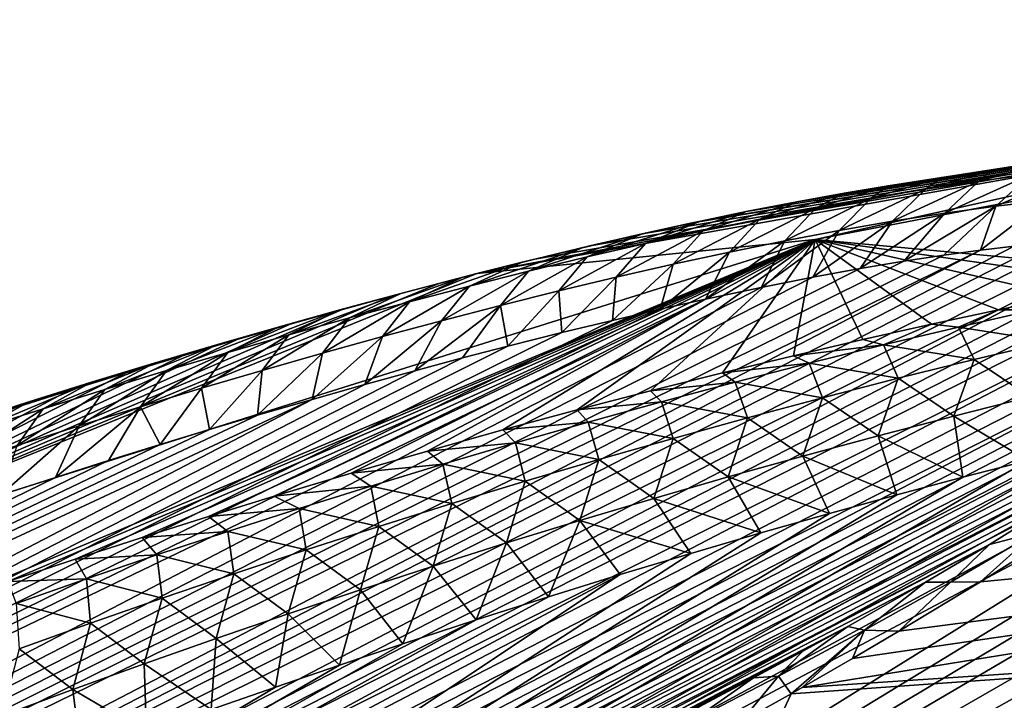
# Model space of a CAD drawing. Header units: metres. Extents: x -80 to 80, y -455 to 95.
# Tile 501 of 656: x -58.6 to -52.17, y -5.26 to -0.82. Entities that reach past the tile are written whole.
import ezdxf

# ---------------------------------------------------------------- set-up
doc = ezdxf.new("R2010")
doc.units = ezdxf.units.M
doc.layers.add('solid_501010_K', color=7, linetype='CONTINUOUS')

msp = doc.modelspace()

# ---------------------------------------------------------------- linework, layer by layer
at = {"layer": 'solid_501010_K'}
for points in [[(-53.406597, -2.255639, 53.74612), (-45.968842, -0.821504, 46.539616), (-47.456203, -0.934439, 44.937229)], [(-51.022236, -2.477253, 56.027729), (-45.968842, -0.821504, 46.539616), (-53.406597, -2.255639, 53.74612)], [(-55.612007, -2.47731, 51.291233), (-47.456203, -0.934439, 44.937229), (-48.85775, -1.271835, 43.289661)], [(-55.612007, -2.47731, 51.291233), (-53.406597, -2.255639, 53.74612), (-47.456203, -0.934439, 44.937229)], [(-55.234924, -2.382914, 50.781708), (-55.612007, -2.47731, 51.291233), (-48.85775, -1.271835, 43.289661)], [(-54.875328, -2.296562, 50.286892), (-55.234924, -2.382914, 50.781708), (-48.85775, -1.271835, 43.289661)], [(-54.533554, -2.218015, 49.80645), (-54.875328, -2.296562, 50.286892), (-48.85775, -1.271835, 43.289661)], [(-54.209278, -2.146886, 49.341286), (-54.533554, -2.218015, 49.80645), (-48.85775, -1.271835, 43.289661)], [(-54.153999, -2.135107, 49.261116), (-54.209278, -2.146886, 49.341286), (-48.85775, -1.271835, 43.289661)], [(-53.855282, -2.073291, 48.822521), (-54.153999, -2.135107, 49.261116), (-48.85775, -1.271835, 43.289661)], [(-53.524818, -2.008771, 48.324917), (-53.855282, -2.073291, 48.822521), (-48.85775, -1.271835, 43.289661)], [(-53.21616, -1.952451, 47.849136), (-53.524818, -2.008771, 48.324917), (-48.85775, -1.271835, 43.289661)], [(-52.930103, -1.904058, 47.395679), (-53.21616, -1.952451, 47.849136), (-48.85775, -1.271835, 43.289661)], [(-52.579975, -1.850349, 46.823254), (-52.930103, -1.904058, 47.395679), (-48.85775, -1.271835, 43.289661)], [(-52.264133, -1.807879, 46.28698), (-52.579975, -1.850349, 46.823254), (-48.85775, -1.271835, 43.289661)], [(-51.97805, -1.775046, 45.782646), (-52.264133, -1.807879, 46.28698), (-48.85775, -1.271835, 43.289661)], [(-52.337311, -1.874005, 45.888027), (-52.264133, -1.807879, 46.28698), (-51.97805, -1.775046, 45.782646)], [(-52.337311, -1.874005, 45.888027), (-51.97805, -1.775046, 45.782646), (-51.996803, -1.829836, 45.351273)], [(-52.228367, -2.036741, 44.922195), (-51.996803, -1.829836, 45.351273), (-51.66489, -1.794082, 44.806984)], [(-51.905655, -1.999497, 44.379448), (-52.228367, -2.036741, 44.922195), (-51.66489, -1.794082, 44.806984)], [(-53.040058, -1.984659, 46.941654), (-52.930103, -1.904058, 47.395679), (-52.579975, -1.850349, 46.823254)], [(-53.040058, -1.984659, 46.941654), (-52.579975, -1.850349, 46.823254), (-52.685356, -1.925827, 46.417953)], [(-52.685356, -1.925827, 46.417953), (-52.579975, -1.850349, 46.823254), (-52.264133, -1.807879, 46.28698)], [(-52.685356, -1.925827, 46.417953), (-52.264133, -1.807879, 46.28698), (-52.337311, -1.874005, 45.888027)], [(-52.560734, -2.082526, 45.458183), (-52.337311, -1.874005, 45.888027), (-51.996803, -1.829836, 45.351273)], [(-52.228367, -2.036741, 44.922195), (-52.560734, -2.082526, 45.458183), (-51.996803, -1.829836, 45.351273)], [(-53.400749, -2.050019, 47.459599), (-53.21616, -1.952451, 47.849136), (-52.930103, -1.904058, 47.395679)], [(-53.400749, -2.050019, 47.459599), (-52.930103, -1.904058, 47.395679), (-53.040058, -1.984659, 46.941654)], [(-53.249931, -2.196762, 46.511971), (-53.040058, -1.984659, 46.941654), (-52.685356, -1.925827, 46.417953)], [(-52.901608, -2.136099, 45.987946), (-53.249931, -2.196762, 46.511971), (-52.685356, -1.925827, 46.417953)], [(-52.901608, -2.136099, 45.987946), (-52.685356, -1.925827, 46.417953), (-52.337311, -1.874005, 45.888027)], [(-52.560734, -2.082526, 45.458183), (-52.901608, -2.136099, 45.987946), (-52.337311, -1.874005, 45.888027)], [(-53.766792, -2.121444, 47.972237), (-53.524818, -2.008771, 48.324917), (-53.21616, -1.952451, 47.849136)], [(-53.766792, -2.121444, 47.972237), (-53.21616, -1.952451, 47.849136), (-53.400749, -2.050019, 47.459599)], [(-53.604931, -2.264012, 47.030647), (-53.400749, -2.050019, 47.459599), (-53.040058, -1.984659, 46.941654)], [(-53.249931, -2.196762, 46.511971), (-53.604931, -2.264012, 47.030647), (-53.040058, -1.984659, 46.941654)], [(-54.13768, -2.198581, 48.479927), (-53.855282, -2.073291, 48.822521), (-53.524818, -2.008771, 48.324917)], [(-54.13768, -2.198581, 48.479927), (-53.524818, -2.008771, 48.324917), (-53.766792, -2.121444, 47.972237)], [(-53.9659, -2.337385, 47.544338), (-53.766792, -2.121444, 47.972237), (-53.400749, -2.050019, 47.459599)], [(-53.604931, -2.264012, 47.030647), (-53.9659, -2.337385, 47.544338), (-53.400749, -2.050019, 47.459599)], [(-52.228367, -2.036741, 44.922195), (-52.566769, -2.356551, 44.79163), (-52.827896, -2.396497, 45.217758)], [(-52.228367, -2.036741, 44.922195), (-52.827896, -2.396497, 45.217758), (-52.560734, -2.082526, 45.458183)], [(-52.228367, -2.036741, 44.922195), (-52.327328, -2.323832, 44.387897), (-52.566769, -2.356551, 44.79163)], [(-51.905655, -1.999497, 44.379448), (-52.108059, -2.297637, 44.005383), (-52.327328, -2.323832, 44.387897)], [(-51.905655, -1.999497, 44.379448), (-52.327328, -2.323832, 44.387897), (-52.228367, -2.036741, 44.922195)], [(-54.512997, -2.281127, 48.982983), (-54.153999, -2.135107, 49.261116), (-53.855282, -2.073291, 48.822521)], [(-54.512997, -2.281127, 48.982983), (-53.855282, -2.073291, 48.822521), (-54.13768, -2.198581, 48.479927)], [(-52.560734, -2.082526, 45.458183), (-52.827896, -2.396497, 45.217758), (-53.112427, -2.444476, 45.667686)], [(-52.560734, -2.082526, 45.458183), (-53.112427, -2.444476, 45.667686), (-52.901608, -2.136099, 45.987946)], [(-54.89233, -2.368792, 49.481697), (-54.153999, -2.135107, 49.261116), (-54.512997, -2.281127, 48.982983)], [(-54.539173, -2.219758, 49.765736), (-54.153999, -2.135107, 49.261116), (-54.89233, -2.368792, 49.481697)], [(-54.539173, -2.219758, 49.765736), (-54.209278, -2.146886, 49.341286), (-54.153999, -2.135107, 49.261116)], [(-54.539173, -2.219758, 49.765736), (-54.533554, -2.218015, 49.80645), (-54.209278, -2.146886, 49.341286)], [(-54.332245, -2.41649, 48.05336), (-54.13768, -2.198581, 48.479927), (-53.766792, -2.121444, 47.972237)], [(-53.9659, -2.337385, 47.544338), (-54.332245, -2.41649, 48.05336), (-53.766792, -2.121444, 47.972237)], [(-52.901608, -2.136099, 45.987946), (-53.112427, -2.444476, 45.667686), (-53.421631, -2.501079, 46.142357)], [(-52.901608, -2.136099, 45.987946), (-53.421631, -2.501079, 46.142357), (-53.249931, -2.196762, 46.511971)], [(-72.788658, -13.488906, 62.288467), (-51.271744, -2.246238, 42.376659), (-51.091549, -2.250919, 41.968937)], [(-72.788658, -13.488906, 62.288467), (-72.254395, -12.689838, 62.947994), (-51.271744, -2.246238, 42.376659)], [(-72.254395, -12.689838, 62.947994), (-51.481564, -2.24958, 42.819214), (-51.271744, -2.246238, 42.376659)], [(-62.556534, -13.489044, 72.8489), (-41.985863, -2.246197, 51.975693), (-42.434925, -2.249781, 52.171856)], [(-62.556534, -13.489044, 72.8489), (-41.572533, -2.250707, 51.808113), (-41.985863, -2.246197, 51.975693)], [(-54.539173, -2.219758, 49.765736), (-54.89233, -2.368792, 49.481697), (-55.275356, -2.461356, 49.976315)], [(-54.539173, -2.219758, 49.765736), (-55.275356, -2.461356, 49.976315), (-54.926701, -2.309216, 50.264252)], [(-54.926701, -2.309216, 50.264252), (-54.875328, -2.296562, 50.286892), (-54.533554, -2.218015, 49.80645)], [(-54.539173, -2.219758, 49.765736), (-54.926701, -2.309216, 50.264252), (-54.533554, -2.218015, 49.80645)], [(-54.703495, -2.501025, 48.557968), (-54.512997, -2.281127, 48.982983), (-54.13768, -2.198581, 48.479927)], [(-54.332245, -2.41649, 48.05336), (-54.703495, -2.501025, 48.557968), (-54.13768, -2.198581, 48.479927)], [(-53.249931, -2.196762, 46.511971), (-53.421631, -2.501079, 46.142357), (-53.757942, -2.567535, 46.643753)], [(-53.249931, -2.196762, 46.511971), (-53.757942, -2.567535, 46.643753), (-53.604931, -2.264012, 47.030647)], [(-72.788658, -13.488906, 62.288467), (-51.091549, -2.250919, 41.968937), (-50.938202, -2.262589, 41.593704)], [(-72.788658, -13.488906, 62.288467), (-50.938202, -2.262589, 41.593704), (-50.809193, -2.280315, 41.24892)], [(-72.788658, -13.488906, 62.288467), (-50.809193, -2.280315, 41.24892), (-50.701794, -2.302988, 40.932449)], [(-72.788658, -13.488906, 62.288467), (-50.701794, -2.302988, 40.932449), (-50.541828, -2.359798, 40.374771)], [(-72.254395, -12.689838, 62.947994), (-51.725082, -2.262668, 43.300018), (-51.481564, -2.24958, 42.819214)], [(-72.254395, -12.689838, 62.947994), (-51.907864, -2.277505, 43.643208), (-51.725082, -2.262668, 43.300018)], [(-72.254395, -12.689838, 62.947994), (-52.108059, -2.297637, 44.005383), (-51.907864, -2.277505, 43.643208)], [(-72.254395, -12.689838, 62.947994), (-52.327328, -2.323832, 44.387897), (-52.108059, -2.297637, 44.005383)], [(-63.198925, -12.689925, 72.294037), (-43.45348, -2.287481, 52.664658), (-44.028866, -2.324558, 52.968231)], [(-63.198925, -12.689925, 72.294037), (-62.556534, -13.489044, 72.8489), (-43.45348, -2.287481, 52.664658)], [(-62.556534, -13.489044, 72.8489), (-42.434925, -2.249781, 52.171856), (-42.923153, -2.263052, 52.400364)], [(-62.556534, -13.489044, 72.8489), (-61.856815, -14.207832, 73.402916), (-41.572533, -2.250707, 51.808113)], [(-62.556534, -13.489044, 72.8489), (-42.923153, -2.263052, 52.400364), (-43.45348, -2.287481, 52.664658)], [(-61.856815, -14.207832, 73.402916), (-41.192455, -2.262185, 51.666283), (-41.572533, -2.250707, 51.808113)], [(-61.856815, -14.207832, 73.402916), (-40.843452, -2.279692, 51.547741), (-41.192455, -2.262185, 51.666283)], [(-61.856815, -14.207832, 73.402916), (-40.523201, -2.302262, 51.449947), (-40.843452, -2.279692, 51.547741)], [(-61.856815, -14.207832, 73.402916), (-39.959076, -2.358835, 51.306583), (-40.523201, -2.302262, 51.449947)], [(-55.612007, -2.47731, 51.291233), (-60.732265, -4.550218, 60.844025), (-53.406597, -2.255639, 53.74612)], [(-59.114235, -4.637321, 62.402584), (-53.406597, -2.255639, 53.74612), (-60.732265, -4.550218, 60.844025)], [(-59.114235, -4.637321, 62.402584), (-58.672382, -4.485878, 62.021938), (-53.406597, -2.255639, 53.74612)], [(-58.672382, -4.485878, 62.021938), (-58.233475, -4.339345, 61.647247), (-53.406597, -2.255639, 53.74612)], [(-58.233475, -4.339345, 61.647247), (-57.797165, -4.197495, 61.278118), (-53.406597, -2.255639, 53.74612)], [(-57.797165, -4.197495, 61.278118), (-57.364143, -4.060454, 60.915115), (-53.406597, -2.255639, 53.74612)], [(-57.364143, -4.060454, 60.915115), (-56.935093, -3.928336, 60.558792), (-53.406597, -2.255639, 53.74612)], [(-56.935093, -3.928336, 60.558792), (-56.432083, -3.778085, 60.145435), (-53.406597, -2.255639, 53.74612)], [(-56.432083, -3.778085, 60.145435), (-55.934258, -3.634304, 59.741096), (-53.406597, -2.255639, 53.74612)], [(-55.934258, -3.634304, 59.741096), (-55.442623, -3.497081, 59.346432), (-53.406597, -2.255639, 53.74612)], [(-54.926701, -2.309216, 50.264252), (-55.275356, -2.461356, 49.976315), (-55.661789, -2.558625, 50.467037)], [(-54.926701, -2.309216, 50.264252), (-55.661789, -2.558625, 50.467037), (-55.317482, -2.403529, 50.758621)], [(-55.442623, -3.497081, 59.346432), (-54.95826, -3.366504, 58.962177), (-53.406597, -2.255639, 53.74612)], [(-54.926701, -2.309216, 50.264252), (-55.317482, -2.403529, 50.758621), (-55.234924, -2.382914, 50.781708)], [(-54.926701, -2.309216, 50.264252), (-55.234924, -2.382914, 50.781708), (-54.875328, -2.296562, 50.286892)], [(-55.079189, -2.590697, 49.058422), (-54.89233, -2.368792, 49.481697), (-54.512997, -2.281127, 48.982983)], [(-54.703495, -2.501025, 48.557968), (-55.079189, -2.590697, 49.058422), (-54.512997, -2.281127, 48.982983)], [(-54.95826, -3.366504, 58.962177), (-54.480934, -3.24235, 58.588234), (-53.406597, -2.255639, 53.74612)], [(-54.480934, -3.24235, 58.588234), (-54.010593, -3.124408, 58.224461), (-53.406597, -2.255639, 53.74612)], [(-53.604931, -2.264012, 47.030647), (-53.757942, -2.567535, 46.643753), (-54.122391, -2.644323, 47.172581)], [(-53.604931, -2.264012, 47.030647), (-54.122391, -2.644323, 47.172581), (-53.9659, -2.337385, 47.544338)], [(-54.010593, -3.124408, 58.224461), (-53.54805, -3.012641, 57.871201), (-53.406597, -2.255639, 53.74612)], [(-53.54805, -3.012641, 57.871201), (-53.093967, -2.906986, 57.528778), (-53.406597, -2.255639, 53.74612)], [(-51.361095, -2.541606, 56.266041), (-51.022236, -2.477253, 56.027729), (-53.406597, -2.255639, 53.74612)], [(-51.781151, -2.624685, 56.565727), (-51.361095, -2.541606, 56.266041), (-53.406597, -2.255639, 53.74612)], [(-52.210148, -2.713176, 56.876114), (-51.781151, -2.624685, 56.565727), (-53.406597, -2.255639, 53.74612)], [(-52.647915, -2.807224, 57.197113), (-52.210148, -2.713176, 56.876114), (-53.406597, -2.255639, 53.74612)], [(-53.093967, -2.906986, 57.528778), (-52.647915, -2.807224, 57.197113), (-53.406597, -2.255639, 53.74612)], [(-73.320244, -14.207638, 61.571693), (-50.541828, -2.359798, 40.374771), (-50.441467, -2.427922, 39.902969)], [(-73.320244, -14.207638, 61.571693), (-72.788658, -13.488906, 62.288467), (-50.541828, -2.359798, 40.374771)], [(-72.254395, -12.689838, 62.947994), (-71.717712, -11.809458, 63.546799), (-52.327328, -2.323832, 44.387897)], [(-71.717712, -11.809458, 63.546799), (-52.566769, -2.356551, 44.79163), (-52.327328, -2.323832, 44.387897)], [(-71.717712, -11.809458, 63.546799), (-52.827896, -2.396497, 45.217758), (-52.566769, -2.356551, 44.79163)], [(-63.198925, -12.689925, 72.294037), (-44.028866, -2.324558, 52.968231), (-44.43959, -2.357377, 53.194801)], [(-63.198925, -12.689925, 72.294037), (-44.43959, -2.357377, 53.194801), (-44.87331, -2.397403, 53.442272)], [(-61.856815, -14.207832, 73.402916), (-39.48307, -2.42689, 51.220482), (-39.959076, -2.358835, 51.306583)], [(-55.45895, -2.685264, 49.554935), (-55.275356, -2.461356, 49.976315), (-54.89233, -2.368792, 49.481697)], [(-55.079189, -2.590697, 49.058422), (-55.45895, -2.685264, 49.554935), (-54.89233, -2.368792, 49.481697)], [(-53.9659, -2.337385, 47.544338), (-54.122391, -2.644323, 47.172581), (-54.41658, -2.70998, 47.589161)], [(-53.9659, -2.337385, 47.544338), (-54.41658, -2.70998, 47.589161), (-54.332245, -2.41649, 48.05336)], [(-73.320244, -14.207638, 61.571693), (-50.441467, -2.427922, 39.902969), (-50.386848, -2.503701, 39.500362)], [(-71.717712, -11.809458, 63.546799), (-53.112427, -2.444476, 45.667686), (-52.827896, -2.396497, 45.217758)], [(-63.198925, -12.689925, 72.294037), (-44.87331, -2.397403, 53.442272), (-45.331451, -2.445428, 53.712288)], [(-61.856815, -14.207832, 73.402916), (-61.102448, -14.846929, 73.955666), (-39.48307, -2.42689, 51.220482)], [(-61.102448, -14.846929, 73.955666), (-39.077335, -2.502664, 51.177929), (-39.48307, -2.42689, 51.220482)], [(-55.317482, -2.403529, 50.758621), (-55.661789, -2.558625, 50.467037), (-56.05135, -2.660405, 50.954079)], [(-55.317482, -2.403529, 50.758621), (-56.05135, -2.660405, 50.954079), (-55.711254, -2.502496, 51.249088)], [(-55.317482, -2.403529, 50.758621), (-55.711254, -2.502496, 51.249088), (-55.612007, -2.47731, 51.291233)], [(-55.317482, -2.403529, 50.758621), (-55.612007, -2.47731, 51.291233), (-55.234924, -2.382914, 50.781708)], [(-54.332245, -2.41649, 48.05336), (-54.41658, -2.70998, 47.589161), (-54.727993, -2.782128, 48.022247)], [(-54.332245, -2.41649, 48.05336), (-54.727993, -2.782128, 48.022247), (-54.703495, -2.501025, 48.557968)], [(-73.320244, -14.207638, 61.571693), (-50.386848, -2.503701, 39.500362), (-50.367981, -2.585057, 39.153156)], [(-71.717712, -11.809458, 63.546799), (-53.421631, -2.501079, 46.142357), (-53.112427, -2.444476, 45.667686)], [(-71.717712, -11.809458, 63.546799), (-53.757942, -2.567535, 46.643753), (-53.421631, -2.501079, 46.142357)], [(-63.198925, -12.689925, 72.294037), (-45.331451, -2.445428, 53.712288), (-45.814999, -2.50205, 54.0061)], [(-63.198925, -12.689925, 72.294037), (-45.814999, -2.50205, 54.0061), (-46.326004, -2.568498, 54.326069)], [(-61.102448, -14.846929, 73.955666), (-38.729176, -2.583993, 51.169731), (-39.077335, -2.502664, 51.177929)], [(-55.612007, -2.47731, 51.291233), (-55.86034, -2.541519, 51.621651), (-60.732265, -4.550218, 60.844025)], [(-55.711254, -2.502496, 51.249088), (-56.05135, -2.660405, 50.954079), (-56.44381, -2.766546, 51.437611)], [(-55.711254, -2.502496, 51.249088), (-56.44381, -2.766546, 51.437611), (-56.107796, -2.605962, 51.735844)], [(-55.711254, -2.502496, 51.249088), (-56.107796, -2.605962, 51.735844), (-55.86034, -2.541519, 51.621651)], [(-55.711254, -2.502496, 51.249088), (-55.86034, -2.541519, 51.621651), (-55.612007, -2.47731, 51.291233)], [(-55.842468, -2.784532, 50.047691), (-55.661789, -2.558625, 50.467037), (-55.275356, -2.461356, 49.976315)], [(-55.45895, -2.685264, 49.554935), (-55.842468, -2.784532, 50.047691), (-55.275356, -2.461356, 49.976315)], [(-54.703495, -2.501025, 48.557968), (-55.05933, -2.862352, 48.473927), (-55.079189, -2.590697, 49.058422)], [(-54.703495, -2.501025, 48.557968), (-54.727993, -2.782128, 48.022247), (-55.05933, -2.862352, 48.473927)], [(-71.717712, -11.809458, 63.546799), (-54.122391, -2.644323, 47.172581), (-53.757942, -2.567535, 46.643753)], [(-63.780525, -11.809499, 71.738686), (-46.326004, -2.568498, 54.326069), (-46.8652, -2.645247, 54.673195)], [(-63.780525, -11.809499, 71.738686), (-63.198925, -12.689925, 72.294037), (-46.326004, -2.568498, 54.326069)], [(-55.86034, -2.541519, 51.621651), (-56.173096, -2.624582, 52.031967), (-60.732265, -4.550218, 60.844025)], [(-56.229435, -2.888308, 50.536865), (-56.05135, -2.660405, 50.954079), (-55.661789, -2.558625, 50.467037)], [(-55.842468, -2.784532, 50.047691), (-56.229435, -2.888308, 50.536865), (-55.661789, -2.558625, 50.467037)], [(-56.107796, -2.605962, 51.735844), (-56.173096, -2.624582, 52.031967), (-55.86034, -2.541519, 51.621651)], [(-73.848869, -14.846715, 60.80032), (-50.367981, -2.585057, 39.153156), (-50.37772, -2.670601, 38.851151)], [(-73.848869, -14.846715, 60.80032), (-73.320244, -14.207638, 61.571693), (-50.367981, -2.585057, 39.153156)], [(-61.102448, -14.846929, 73.955666), (-38.426712, -2.669578, 51.188686), (-38.729176, -2.583993, 51.169731)], [(-56.173096, -2.624582, 52.031967), (-56.496895, -2.713078, 52.450985), (-60.732265, -4.550218, 60.844025)], [(-56.107796, -2.605962, 51.735844), (-56.44381, -2.766546, 51.437611), (-56.83897, -2.876919, 51.917774)], [(-56.107796, -2.605962, 51.735844), (-56.83897, -2.876919, 51.917774), (-56.506912, -2.713793, 52.219059)], [(-56.107796, -2.605962, 51.735844), (-56.506912, -2.713793, 52.219059), (-56.173096, -2.624582, 52.031967)], [(-56.506912, -2.713793, 52.219059), (-56.496895, -2.713078, 52.450985), (-56.173096, -2.624582, 52.031967)], [(-55.079189, -2.590697, 49.058422), (-55.411007, -2.950875, 48.944485), (-55.45895, -2.685264, 49.554935)], [(-55.079189, -2.590697, 49.058422), (-55.05933, -2.862352, 48.473927), (-55.411007, -2.950875, 48.944485)], [(-51.977962, -2.713697, 56.892773), (-51.781151, -2.624685, 56.565727), (-52.210148, -2.713176, 56.876114)], [(-73.848869, -14.846715, 60.80032), (-50.37772, -2.670601, 38.851151), (-50.411026, -2.7598, 38.585491)], [(-71.717712, -11.809458, 63.546799), (-71.178802, -10.846523, 64.080597), (-54.122391, -2.644323, 47.172581)], [(-71.178802, -10.846523, 64.080597), (-54.41658, -2.70998, 47.589161), (-54.122391, -2.644323, 47.172581)], [(-63.780525, -11.809499, 71.738686), (-46.8652, -2.645247, 54.673195), (-47.290131, -2.710849, 54.953678)], [(-61.102448, -14.846929, 73.955666), (-60.295376, -15.406535, 74.506691), (-38.426712, -2.669578, 51.188686)], [(-60.295376, -15.406535, 74.506691), (-38.161972, -2.758654, 51.230053), (-38.426712, -2.669578, 51.188686)], [(-56.619579, -2.99643, 51.022625), (-56.44381, -2.766546, 51.437611), (-56.05135, -2.660405, 50.954079)], [(-56.229435, -2.888308, 50.536865), (-56.619579, -2.99643, 51.022625), (-56.05135, -2.660405, 50.954079)], [(-55.45895, -2.685264, 49.554935), (-55.70689, -3.027579, 49.334408), (-56.017792, -3.110763, 49.737976)], [(-55.45895, -2.685264, 49.554935), (-56.017792, -3.110763, 49.737976), (-55.842468, -2.784532, 50.047691)], [(-55.45895, -2.685264, 49.554935), (-55.411007, -2.950875, 48.944485), (-55.70689, -3.027579, 49.334408)], [(-73.848869, -14.846715, 60.80032), (-50.411026, -2.7598, 38.585491), (-50.46447, -2.852373, 38.349815)], [(-71.178802, -10.846523, 64.080597), (-54.727993, -2.782128, 48.022247), (-54.41658, -2.70998, 47.589161)], [(-63.780525, -11.809499, 71.738686), (-47.290131, -2.710849, 54.953678), (-47.732037, -2.782923, 55.250805)], [(-56.496895, -2.713078, 52.450985), (-56.831608, -2.807137, 52.878468), (-60.732265, -4.550218, 60.844025)], [(-60.295376, -15.406535, 74.506691), (-37.927631, -2.851346, 51.290871), (-38.161972, -2.758654, 51.230053)], [(-56.506912, -2.713793, 52.219059), (-56.83897, -2.876919, 51.917774), (-57.236629, -2.991395, 52.394718)], [(-56.506912, -2.713793, 52.219059), (-57.236629, -2.991395, 52.394718), (-56.908417, -2.825854, 52.698898)], [(-56.908417, -2.825854, 52.698898), (-56.831608, -2.807137, 52.878468), (-56.496895, -2.713078, 52.450985)], [(-56.506912, -2.713793, 52.219059), (-56.908417, -2.825854, 52.698898), (-56.496895, -2.713078, 52.450985)], [(-52.470272, -2.825745, 57.278908), (-52.210148, -2.713176, 56.876114), (-52.647915, -2.807224, 57.197113)], [(-52.470272, -2.825745, 57.278908), (-51.977962, -2.713697, 56.892773), (-52.210148, -2.713176, 56.876114)], [(-51.871529, -2.919206, 57.37735), (-51.977962, -2.713697, 56.892773), (-52.470272, -2.825745, 57.278908)], [(-71.178802, -10.846523, 64.080597), (-55.05933, -2.862352, 48.473927), (-54.727993, -2.782128, 48.022247)], [(-63.780525, -11.809499, 71.738686), (-47.732037, -2.782923, 55.250805), (-48.193047, -2.863034, 55.56715)], [(-56.831608, -2.807137, 52.878468), (-57.177242, -2.906912, 53.313896), (-60.732265, -4.550218, 60.844025)], [(-56.908417, -2.825854, 52.698898), (-57.236629, -2.991395, 52.394718), (-57.636608, -3.109859, 52.868576)], [(-56.908417, -2.825854, 52.698898), (-57.636608, -3.109859, 52.868576), (-57.312134, -2.942027, 53.17551)], [(-57.312134, -2.942027, 53.17551), (-57.177242, -2.906912, 53.313896), (-56.831608, -2.807137, 52.878468)], [(-56.908417, -2.825854, 52.698898), (-57.312134, -2.942027, 53.17551), (-56.831608, -2.807137, 52.878468)], [(-57.012688, -3.108768, 51.505093), (-56.83897, -2.876919, 51.917774), (-56.44381, -2.766546, 51.437611)], [(-56.619579, -2.99643, 51.022625), (-57.012688, -3.108768, 51.505093), (-56.44381, -2.766546, 51.437611)], [(-55.842468, -2.784532, 50.047691), (-56.017792, -3.110763, 49.737976), (-56.34473, -3.200952, 50.156109)], [(-55.842468, -2.784532, 50.047691), (-56.34473, -3.200952, 50.156109), (-56.229435, -2.888308, 50.536865)], [(-52.959423, -2.941912, 57.667362), (-52.647915, -2.807224, 57.197113), (-53.093967, -2.906986, 57.528778)], [(-52.959423, -2.941912, 57.667362), (-52.470272, -2.825745, 57.278908), (-52.647915, -2.807224, 57.197113)], [(-52.369808, -3.037633, 57.768677), (-52.470272, -2.825745, 57.278908), (-52.959423, -2.941912, 57.667362)], [(-52.369808, -3.037633, 57.768677), (-51.871529, -2.919206, 57.37735), (-52.470272, -2.825745, 57.278908)], [(-73.848869, -14.846715, 60.80032), (-50.46447, -2.852373, 38.349815), (-50.536266, -2.948812, 38.138531)], [(-71.178802, -10.846523, 64.080597), (-55.411007, -2.950875, 48.944485), (-55.05933, -2.862352, 48.473927)], [(-63.780525, -11.809499, 71.738686), (-48.193047, -2.863034, 55.56715), (-48.673378, -2.951387, 55.903069)], [(-60.295376, -15.406535, 74.506691), (-37.718143, -2.947813, 51.369133), (-37.927631, -2.851346, 51.290871)], [(-57.408543, -3.225194, 51.984402), (-57.236629, -2.991395, 52.394718), (-56.83897, -2.876919, 51.917774)], [(-57.012688, -3.108768, 51.505093), (-57.408543, -3.225194, 51.984402), (-56.83897, -2.876919, 51.917774)], [(-56.229435, -2.888308, 50.536865), (-56.34473, -3.200952, 50.156109), (-56.686596, -3.297395, 50.587978)], [(-56.229435, -2.888308, 50.536865), (-56.686596, -3.297395, 50.587978), (-56.619579, -2.99643, 51.022625)], [(-73.848869, -14.846715, 60.80032), (-50.536266, -2.948812, 38.138531), (-50.625694, -3.049859, 37.947224)], [(-71.178802, -10.846523, 64.080597), (-55.70689, -3.027579, 49.334408), (-55.411007, -2.950875, 48.944485)], [(-63.780525, -11.809499, 71.738686), (-48.673378, -2.951387, 55.903069), (-49.071476, -3.027924, 56.185825)], [(-57.177242, -2.906912, 53.313896), (-57.533855, -3.012572, 53.756969), (-60.732265, -4.550218, 60.844025)], [(-60.295376, -15.406535, 74.506691), (-37.529579, -3.048785, 51.464355), (-37.718143, -2.947813, 51.369133)], [(-57.312134, -2.942027, 53.17551), (-57.636608, -3.109859, 52.868576), (-58.038765, -3.232224, 53.339458)], [(-57.312134, -2.942027, 53.17551), (-58.038765, -3.232224, 53.339458), (-57.717926, -3.062221, 53.649021)], [(-57.717926, -3.062221, 53.649021), (-57.533855, -3.012572, 53.756969), (-57.177242, -2.906912, 53.313896)], [(-57.312134, -2.942027, 53.17551), (-57.717926, -3.062221, 53.649021), (-57.177242, -2.906912, 53.313896)], [(-52.959423, -2.941912, 57.667362), (-53.093967, -2.906986, 57.528778), (-53.54805, -3.012641, 57.871201)], [(-53.445534, -3.062102, 58.057995), (-52.959423, -2.941912, 57.667362), (-53.54805, -3.012641, 57.871201)], [(-52.864986, -3.160185, 58.162464), (-52.959423, -2.941912, 57.667362), (-53.445534, -3.062102, 58.057995)], [(-52.864986, -3.160185, 58.162464), (-52.369808, -3.037633, 57.768677), (-52.959423, -2.941912, 57.667362)], [(-52.006161, -3.281922, 57.984184), (-51.871529, -2.919206, 57.37735), (-52.369808, -3.037633, 57.768677)], [(-57.533855, -3.012572, 53.756969), (-57.901546, -3.124338, 54.208138), (-60.732265, -4.550218, 60.844025)], [(-57.717926, -3.062221, 53.649021), (-57.901546, -3.124338, 54.208138), (-57.533855, -3.012572, 53.756969)], [(-57.806946, -3.345588, 52.460678), (-57.636608, -3.109859, 52.868576), (-57.236629, -2.991395, 52.394718)], [(-57.408543, -3.225194, 51.984402), (-57.806946, -3.345588, 52.460678), (-57.236629, -2.991395, 52.394718)], [(-56.619579, -2.99643, 51.022625), (-56.686596, -3.297395, 50.587978), (-57.044495, -3.401097, 51.033974)], [(-56.619579, -2.99643, 51.022625), (-57.044495, -3.401097, 51.033974), (-57.012688, -3.108768, 51.505093)], [(-53.445534, -3.062102, 58.057995), (-53.54805, -3.012641, 57.871201), (-54.010593, -3.124408, 58.224461)], [(-74.374161, -15.406373, 59.976231), (-50.625694, -3.049859, 37.947224), (-50.733067, -3.156534, 37.772659)], [(-74.374161, -15.406373, 59.976231), (-73.848869, -14.846715, 60.80032), (-50.625694, -3.049859, 37.947224)], [(-71.178802, -10.846523, 64.080597), (-56.017792, -3.110763, 49.737976), (-55.70689, -3.027579, 49.334408)], [(-63.780525, -11.809499, 71.738686), (-49.071476, -3.027924, 56.185825), (-49.483711, -3.110932, 56.483162)], [(-60.295376, -15.406535, 74.506691), (-37.358257, -3.155543, 51.577198), (-37.529579, -3.048785, 51.464355)], [(-57.717926, -3.062221, 53.649021), (-58.038765, -3.232224, 53.339458), (-58.442955, -3.358403, 53.807461)], [(-57.717926, -3.062221, 53.649021), (-58.442955, -3.358403, 53.807461), (-58.125652, -3.186345, 54.119537)], [(-57.717926, -3.062221, 53.649021), (-58.125652, -3.186345, 54.119537), (-57.901546, -3.124338, 54.208138)], [(-53.928719, -3.186219, 58.450649), (-53.445534, -3.062102, 58.057995), (-54.010593, -3.124408, 58.224461)], [(-53.357174, -3.286764, 58.558556), (-53.445534, -3.062102, 58.057995), (-53.928719, -3.186219, 58.450649)], [(-53.357174, -3.286764, 58.558556), (-52.864986, -3.160185, 58.162464), (-53.445534, -3.062102, 58.057995)], [(-52.502159, -3.406406, 58.375496), (-52.369808, -3.037633, 57.768677), (-52.864986, -3.160185, 58.162464)], [(-52.502159, -3.406406, 58.375496), (-52.006161, -3.281922, 57.984184), (-52.369808, -3.037633, 57.768677)], [(-71.178802, -10.846523, 64.080597), (-56.34473, -3.200952, 50.156109), (-56.017792, -3.110763, 49.737976)], [(-63.780525, -11.809499, 71.738686), (-49.483711, -3.110932, 56.483162), (-49.91111, -3.20095, 56.796124)], [(-57.901546, -3.124338, 54.208138), (-58.279991, -3.242278, 54.666759), (-60.732265, -4.550218, 60.844025)], [(-58.125652, -3.186345, 54.119537), (-58.279991, -3.242278, 54.666759), (-57.901546, -3.124338, 54.208138)], [(-58.207729, -3.46986, 52.934017), (-58.038765, -3.232224, 53.339458), (-57.636608, -3.109859, 52.868576)], [(-57.806946, -3.345588, 52.460678), (-58.207729, -3.46986, 52.934017), (-57.636608, -3.109859, 52.868576)], [(-57.012688, -3.108768, 51.505093), (-57.3559, -3.493886, 51.416805), (-57.408543, -3.225194, 51.984402)], [(-57.012688, -3.108768, 51.505093), (-57.044495, -3.401097, 51.033974), (-57.3559, -3.493886, 51.416805)], [(-53.928719, -3.186219, 58.450649), (-54.010593, -3.124408, 58.224461), (-54.480934, -3.24235, 58.588234)], [(-74.374161, -15.406373, 59.976231), (-50.733067, -3.156534, 37.772659), (-50.860023, -3.270407, 37.612526)], [(-71.178802, -10.846523, 64.080597), (-56.686596, -3.297395, 50.587978), (-56.34473, -3.200952, 50.156109)], [(-64.29705, -10.846544, 71.183174), (-49.91111, -3.20095, 56.796124), (-50.352768, -3.297216, 57.123592)], [(-64.29705, -10.846544, 71.183174), (-63.780525, -11.809499, 71.738686), (-49.91111, -3.20095, 56.796124)], [(-60.295376, -15.406535, 74.506691), (-59.436855, -15.88633, 75.055412), (-37.358257, -3.155543, 51.577198)], [(-59.436855, -15.88633, 75.055412), (-37.201843, -3.269385, 51.708977), (-37.358257, -3.155543, 51.577198)], [(-58.125652, -3.186345, 54.119537), (-58.442955, -3.358403, 53.807461), (-58.849033, -3.48831, 54.27269)], [(-58.125652, -3.186345, 54.119537), (-58.849033, -3.48831, 54.27269), (-58.535183, -3.314313, 54.587177)], [(-58.125652, -3.186345, 54.119537), (-58.535183, -3.314313, 54.587177), (-58.279991, -3.242278, 54.666759)], [(-54.409092, -3.314176, 58.845192), (-53.928719, -3.186219, 58.450649), (-54.480934, -3.24235, 58.588234)], [(-53.846485, -3.417273, 58.956783), (-53.928719, -3.186219, 58.450649), (-54.409092, -3.314176, 58.845192)], [(-53.846485, -3.417273, 58.956783), (-53.357174, -3.286764, 58.558556), (-53.928719, -3.186219, 58.450649)], [(-52.995235, -3.534865, 58.769291), (-52.864986, -3.160185, 58.162464), (-53.357174, -3.286764, 58.558556)], [(-52.995235, -3.534865, 58.769291), (-52.502159, -3.406406, 58.375496), (-52.864986, -3.160185, 58.162464)], [(-74.374161, -15.406373, 59.976231), (-50.860023, -3.270407, 37.612526), (-51.00914, -3.393392, 37.464939)], [(-58.279991, -3.242278, 54.666759), (-58.668823, -3.366432, 55.13205), (-60.732265, -4.550218, 60.844025)], [(-59.436855, -15.88633, 75.055412), (-37.059025, -3.392315, 51.862545), (-37.201843, -3.269385, 51.708977)], [(-58.535183, -3.314313, 54.587177), (-58.668823, -3.366432, 55.13205), (-58.279991, -3.242278, 54.666759)], [(-58.610744, -3.597924, 53.40451), (-58.442955, -3.358403, 53.807461), (-58.038765, -3.232224, 53.339458)], [(-58.207729, -3.46986, 52.934017), (-58.610744, -3.597924, 53.40451), (-58.038765, -3.232224, 53.339458)], [(-57.408543, -3.225194, 51.984402), (-57.679806, -3.592427, 51.81073), (-57.806946, -3.345588, 52.460678)], [(-57.408543, -3.225194, 51.984402), (-57.3559, -3.493886, 51.416805), (-57.679806, -3.592427, 51.81073)], [(-54.409092, -3.314176, 58.845192), (-54.480934, -3.24235, 58.588234), (-54.95826, -3.366504, 58.962177)], [(-71.178802, -10.846523, 64.080597), (-70.637787, -9.799658, 64.54422), (-56.686596, -3.297395, 50.587978)], [(-70.637787, -9.799658, 64.54422), (-57.044495, -3.401097, 51.033974), (-56.686596, -3.297395, 50.587978)], [(-64.29705, -10.846544, 71.183174), (-50.352768, -3.297216, 57.123592), (-50.809074, -3.400733, 57.46664)], [(-58.535183, -3.314313, 54.587177), (-58.849033, -3.48831, 54.27269), (-59.256886, -3.621875, 54.735233)], [(-58.535183, -3.314313, 54.587177), (-59.256886, -3.621875, 54.735233), (-58.946392, -3.446048, 55.05204)], [(-58.535183, -3.314313, 54.587177), (-58.946392, -3.446048, 55.05204), (-58.668823, -3.366432, 55.13205)], [(-54.88673, -3.445905, 59.241512), (-54.409092, -3.314176, 58.845192), (-54.95826, -3.366504, 58.962177)], [(-54.333008, -3.551632, 59.357014), (-54.409092, -3.314176, 58.845192), (-54.88673, -3.445905, 59.241512)], [(-54.333008, -3.551632, 59.357014), (-53.846485, -3.417273, 58.956783), (-54.409092, -3.314176, 58.845192)], [(-53.485493, -3.667204, 59.165401), (-53.357174, -3.286764, 58.558556), (-53.846485, -3.417273, 58.956783)], [(-53.485493, -3.667204, 59.165401), (-52.995235, -3.534865, 58.769291), (-53.357174, -3.286764, 58.558556)], [(-52.502159, -3.406406, 58.375496), (-52.018307, -3.695534, 58.398376), (-52.006161, -3.281922, 57.984184)], [(-74.374161, -15.406373, 59.976231), (-51.00914, -3.393392, 37.464939), (-51.183914, -3.527557, 37.329597)], [(-70.637787, -9.799658, 64.54422), (-57.3559, -3.493886, 51.416805), (-57.044495, -3.401097, 51.033974)], [(-64.29705, -10.846544, 71.183174), (-50.809074, -3.400733, 57.46664), (-51.200905, -3.493356, 57.765293)], [(-59.436855, -15.88633, 75.055412), (-36.928921, -3.526658, 52.04166), (-37.059025, -3.392315, 51.862545)], [(-59.015839, -3.729696, 53.872253), (-58.849033, -3.48831, 54.27269), (-58.442955, -3.358403, 53.807461)], [(-58.610744, -3.597924, 53.40451), (-59.015839, -3.729696, 53.872253), (-58.442955, -3.358403, 53.807461)], [(-57.806946, -3.345588, 52.460678), (-58.015648, -3.69646, 52.215168), (-58.362568, -3.80615, 52.628536)], [(-57.806946, -3.345588, 52.460678), (-58.362568, -3.80615, 52.628536), (-58.207729, -3.46986, 52.934017)], [(-57.806946, -3.345588, 52.460678), (-57.679806, -3.592427, 51.81073), (-58.015648, -3.69646, 52.215168)], [(-54.88673, -3.445905, 59.241512), (-54.95826, -3.366504, 58.962177), (-55.442623, -3.497081, 59.346432)], [(-55.361725, -3.581344, 59.6395), (-54.88673, -3.445905, 59.241512), (-55.442623, -3.497081, 59.346432)], [(-54.816826, -3.689776, 59.759129), (-54.88673, -3.445905, 59.241512), (-55.361725, -3.581344, 59.6395)], [(-54.816826, -3.689776, 59.759129), (-54.333008, -3.551632, 59.357014), (-54.88673, -3.445905, 59.241512)], [(-53.973011, -3.803341, 59.563671), (-53.846485, -3.417273, 58.956783), (-54.333008, -3.551632, 59.357014)], [(-53.973011, -3.803341, 59.563671), (-53.485493, -3.667204, 59.165401), (-53.846485, -3.417273, 58.956783)], [(-52.995235, -3.534865, 58.769291), (-52.441765, -3.805021, 58.731518), (-52.502159, -3.406406, 58.375496)], [(-52.502159, -3.406406, 58.375496), (-52.441765, -3.805021, 58.731518), (-52.018307, -3.695534, 58.398376)], [(-74.374161, -15.406373, 59.976231), (-51.183914, -3.527557, 37.329597), (-51.389866, -3.676013, 37.206589)], [(-70.637787, -9.799658, 64.54422), (-57.679806, -3.592427, 51.81073), (-57.3559, -3.493886, 51.416805)], [(-64.29705, -10.846544, 71.183174), (-51.200905, -3.493356, 57.765293), (-51.604172, -3.591707, 58.076046)], [(-59.436855, -15.88633, 75.055412), (-36.812321, -3.674937, 52.251049), (-36.928921, -3.526658, 52.04166)], [(-58.207729, -3.46986, 52.934017), (-58.362568, -3.80615, 52.628536), (-58.719688, -3.921675, 53.049267)], [(-58.207729, -3.46986, 52.934017), (-58.719688, -3.921675, 53.049267), (-58.610744, -3.597924, 53.40451)], [(-55.361725, -3.581344, 59.6395), (-55.442623, -3.497081, 59.346432), (-55.934258, -3.634304, 59.741096)], [(-70.637787, -9.799658, 64.54422), (-58.015648, -3.69646, 52.215168), (-57.679806, -3.592427, 51.81073)], [(-64.29705, -10.846544, 71.183174), (-51.604172, -3.591707, 58.076046), (-52.018307, -3.695534, 58.398376)], [(-55.834152, -3.72043, 60.039047), (-55.361725, -3.581344, 59.6395), (-55.934258, -3.634304, 59.741096)], [(-55.298008, -3.831642, 60.16301), (-55.361725, -3.581344, 59.6395), (-55.834152, -3.72043, 60.039047)], [(-55.298008, -3.831642, 60.16301), (-54.816826, -3.689776, 59.759129), (-55.361725, -3.581344, 59.6395)], [(-54.457867, -3.943213, 59.963978), (-54.333008, -3.551632, 59.357014), (-54.816826, -3.689776, 59.759129)], [(-54.457867, -3.943213, 59.963978), (-53.973011, -3.803341, 59.563671), (-54.333008, -3.551632, 59.357014)], [(-53.485493, -3.667204, 59.165401), (-52.873009, -3.920365, 59.074696), (-52.995235, -3.534865, 58.769291)], [(-52.995235, -3.534865, 58.769291), (-52.873009, -3.920365, 59.074696), (-52.441765, -3.805021, 58.731518)], [(-55.834152, -3.72043, 60.039047), (-55.934258, -3.634304, 59.741096), (-56.432083, -3.778085, 60.145435)], [(-74.895554, -15.886241, 59.100731), (-51.389866, -3.676013, 37.206589), (-51.633183, -3.841835, 37.097424)], [(-74.895554, -15.886241, 59.100731), (-74.374161, -15.406373, 59.976231), (-51.389866, -3.676013, 37.206589)], [(-70.637787, -9.799658, 64.54422), (-58.362568, -3.80615, 52.628536), (-58.015648, -3.69646, 52.215168)], [(-64.29705, -10.846544, 71.183174), (-52.018307, -3.695534, 58.398376), (-52.441765, -3.805021, 58.731518)], [(-59.436855, -15.88633, 75.055412), (-36.710827, -3.84071, 52.497551), (-36.812321, -3.674937, 52.251049)], [(-56.304089, -3.863101, 60.440056), (-55.834152, -3.72043, 60.039047), (-56.432083, -3.778085, 60.145435)], [(-55.776638, -3.977163, 60.568542), (-55.834152, -3.72043, 60.039047), (-56.304089, -3.863101, 60.440056)], [(-55.776638, -3.977163, 60.568542), (-55.298008, -3.831642, 60.16301), (-55.834152, -3.72043, 60.039047)], [(-54.940121, -4.086754, 60.366199), (-54.816826, -3.689776, 59.759129), (-55.298008, -3.831642, 60.16301)], [(-54.940121, -4.086754, 60.366199), (-54.457867, -3.943213, 59.963978), (-54.816826, -3.689776, 59.759129)], [(-53.973011, -3.803341, 59.563671), (-53.312443, -4.041667, 59.428192), (-53.485493, -3.667204, 59.165401)], [(-53.485493, -3.667204, 59.165401), (-53.312443, -4.041667, 59.428192), (-52.873009, -3.920365, 59.074696)], [(-56.304089, -3.863101, 60.440056), (-56.432083, -3.778085, 60.145435), (-56.935093, -3.928336, 60.558792)], [(-53.491364, -5.176829, 36.071991), (-44.653759, -3.743077, 30.832113), (-45.114071, -4.621037, 29.833874)], [(-53.491364, -5.176829, 36.071991), (-53.161911, -4.98737, 36.084774), (-44.653759, -3.743077, 30.832113)], [(-53.161911, -4.98737, 36.084774), (-52.85973, -4.810012, 36.110348), (-44.653759, -3.743077, 30.832113)], [(-52.85973, -4.810012, 36.110348), (-52.327164, -4.487491, 36.193707), (-44.653759, -3.743077, 30.832113)], [(-52.327164, -4.487491, 36.193707), (-51.875942, -4.201622, 36.312389), (-44.653759, -3.743077, 30.832113)], [(-74.895554, -15.886241, 59.100731), (-51.633183, -3.841835, 37.097424), (-51.9226, -4.029248, 37.004944)], [(-70.637787, -9.799658, 64.54422), (-58.719688, -3.921675, 53.049267), (-58.362568, -3.80615, 52.628536)], [(-64.29705, -10.846544, 71.183174), (-52.441765, -3.805021, 58.731518), (-52.873009, -3.920365, 59.074696)], [(-59.436855, -15.88633, 75.055412), (-58.527695, -16.285311, 75.601021), (-36.710827, -3.84071, 52.497551)], [(-58.527695, -16.285311, 75.601021), (-36.627396, -4.027927, 52.789352), (-36.710827, -3.84071, 52.497551)], [(-55.419846, -4.233903, 60.770214), (-55.298008, -3.831642, 60.16301), (-55.776638, -3.977163, 60.568542)], [(-55.419846, -4.233903, 60.770214), (-54.940121, -4.086754, 60.366199), (-55.298008, -3.831642, 60.16301)], [(-54.457867, -3.943213, 59.963978), (-53.760967, -4.168834, 59.792427), (-53.973011, -3.803341, 59.563671)], [(-53.973011, -3.803341, 59.563671), (-53.760967, -4.168834, 59.792427), (-53.312443, -4.041667, 59.428192)], [(-56.771591, -4.009312, 60.842438), (-56.304089, -3.863101, 60.440056), (-56.935093, -3.928336, 60.558792)], [(-56.252777, -4.126286, 60.975624), (-56.304089, -3.863101, 60.440056), (-56.771591, -4.009312, 60.842438)], [(-56.252777, -4.126286, 60.975624), (-55.776638, -3.977163, 60.568542), (-56.304089, -3.863101, 60.440056)], [(-64.29705, -10.846544, 71.183174), (-52.873009, -3.920365, 59.074696), (-53.312443, -4.041667, 59.428192)], [(-56.771591, -4.009312, 60.842438), (-56.935093, -3.928336, 60.558792), (-57.364143, -4.060454, 60.915115)], [(-55.897102, -4.384604, 61.175903), (-55.776638, -3.977163, 60.568542), (-56.252777, -4.126286, 60.975624)], [(-55.897102, -4.384604, 61.175903), (-55.419846, -4.233903, 60.770214), (-55.776638, -3.977163, 60.568542)], [(-54.940121, -4.086754, 60.366199), (-54.216816, -4.30182, 60.166283), (-54.457867, -3.943213, 59.963978)], [(-54.457867, -3.943213, 59.963978), (-54.216816, -4.30182, 60.166283), (-53.760967, -4.168834, 59.792427)], [(-74.895554, -15.886241, 59.100731), (-51.9226, -4.029248, 37.004944), (-52.269024, -4.243261, 36.933708)], [(-64.29705, -10.846544, 71.183174), (-53.312443, -4.041667, 59.428192), (-53.760967, -4.168834, 59.792427)], [(-58.527695, -16.285311, 75.601021), (-36.566914, -4.241848, 53.137604), (-36.627396, -4.027927, 52.789352)], [(-57.236721, -4.15902, 61.24612), (-56.771591, -4.009312, 60.842438), (-57.364143, -4.060454, 60.915115)], [(-56.726482, -4.278966, 61.384171), (-56.771591, -4.009312, 60.842438), (-57.236721, -4.15902, 61.24612)], [(-56.726482, -4.278966, 61.384171), (-56.252777, -4.126286, 60.975624), (-56.771591, -4.009312, 60.842438)], [(-51.968044, -4.166534, 36.507103), (-52.269024, -4.243261, 36.933708), (-51.9226, -4.029248, 37.004944)], [(-57.236721, -4.15902, 61.24612), (-57.364143, -4.060454, 60.915115), (-57.797165, -4.197495, 61.278118)], [(-55.419846, -4.233903, 60.770214), (-55.144703, -4.585155, 60.939064), (-54.940121, -4.086754, 60.366199)], [(-54.940121, -4.086754, 60.366199), (-55.144703, -4.585155, 60.939064), (-54.678226, -4.44059, 60.548615)], [(-54.940121, -4.086754, 60.366199), (-54.678226, -4.44059, 60.548615), (-54.216816, -4.30182, 60.166283)], [(-64.29705, -10.846544, 71.183174), (-53.760967, -4.168834, 59.792427), (-54.216816, -4.30182, 60.166283)], [(-57.699524, -4.312185, 61.65102), (-57.236721, -4.15902, 61.24612), (-57.797165, -4.197495, 61.278118)], [(-57.1978, -4.435162, 61.79409), (-57.236721, -4.15902, 61.24612), (-57.699524, -4.312185, 61.65102)], [(-57.1978, -4.435162, 61.79409), (-56.726482, -4.278966, 61.384171), (-57.236721, -4.15902, 61.24612)], [(-56.371937, -4.538812, 61.583179), (-56.252777, -4.126286, 60.975624), (-56.726482, -4.278966, 61.384171)], [(-56.371937, -4.538812, 61.583179), (-55.897102, -4.384604, 61.175903), (-56.252777, -4.126286, 60.975624)], [(-52.522659, -4.49054, 36.429123), (-51.968044, -4.166534, 36.507103), (-52.327164, -4.487491, 36.193707)], [(-52.522659, -4.49054, 36.429123), (-52.269024, -4.243261, 36.933708), (-51.968044, -4.166534, 36.507103)], [(-51.968044, -4.166534, 36.507103), (-51.875942, -4.201622, 36.312389), (-52.327164, -4.487491, 36.193707)], [(-57.699524, -4.312185, 61.65102), (-57.797165, -4.197495, 61.278118), (-58.233475, -4.339345, 61.647247)], [(-55.897102, -4.384604, 61.175903), (-55.617687, -4.735581, 61.338505), (-55.419846, -4.233903, 60.770214)], [(-55.419846, -4.233903, 60.770214), (-55.617687, -4.735581, 61.338505), (-55.144703, -4.585155, 60.939064)], [(-75.412239, -16.285275, 58.174713), (-52.269024, -4.243261, 36.933708), (-52.686398, -4.490101, 36.890156)], [(-75.412239, -16.285275, 58.174713), (-74.895554, -15.886241, 59.100731), (-52.269024, -4.243261, 36.933708)], [(-64.29705, -10.846544, 71.183174), (-54.216816, -4.30182, 60.166283), (-54.678226, -4.44059, 60.548615)], [(-58.527695, -16.285311, 75.601021), (-36.53635, -4.4887, 53.556076), (-36.566914, -4.241848, 53.137604)], [(-56.844398, -4.696487, 61.991959), (-56.726482, -4.278966, 61.384171), (-57.1978, -4.435162, 61.79409)], [(-56.844398, -4.696487, 61.991959), (-56.371937, -4.538812, 61.583179), (-56.726482, -4.278966, 61.384171)], [(-52.522659, -4.49054, 36.429123), (-52.686398, -4.490101, 36.890156), (-52.269024, -4.243261, 36.933708)], [(-58.160061, -4.468763, 62.057064), (-58.233475, -4.339345, 61.647247), (-58.672382, -4.485878, 62.021938)], [(-58.160061, -4.468763, 62.057064), (-57.699524, -4.312185, 61.65102), (-58.233475, -4.339345, 61.647247)], [(-57.666782, -4.594829, 62.205307), (-57.699524, -4.312185, 61.65102), (-58.160061, -4.468763, 62.057064)], [(-57.666782, -4.594829, 62.205307), (-57.1978, -4.435162, 61.79409), (-57.699524, -4.312185, 61.65102)], [(-56.371937, -4.538812, 61.583179), (-56.096085, -4.891864, 61.746208), (-55.897102, -4.384604, 61.175903)], [(-55.897102, -4.384604, 61.175903), (-56.096085, -4.891864, 61.746208), (-55.617687, -4.735581, 61.338505)], [(-75.412239, -16.285275, 58.174713), (-52.686398, -4.490101, 36.890156), (-53.192955, -4.777679, 36.884304)], [(-64.74337, -9.799673, 70.627785), (-54.678226, -4.44059, 60.548615), (-55.144703, -4.585155, 60.939064)], [(-64.74337, -9.799673, 70.627785), (-64.29705, -10.846544, 71.183174), (-54.678226, -4.44059, 60.548615)], [(-58.618378, -4.628717, 62.46418), (-58.160061, -4.468763, 62.057064), (-58.672382, -4.485878, 62.021938)], [(-58.13348, -4.757926, 62.617737), (-58.160061, -4.468763, 62.057064), (-58.618378, -4.628717, 62.46418)], [(-58.527695, -16.285311, 75.601021), (-57.568356, -16.601776, 76.14241), (-36.53635, -4.4887, 53.556076)], [(-58.13348, -4.757926, 62.617737), (-57.666782, -4.594829, 62.205307), (-58.160061, -4.468763, 62.057064)], [(-57.314533, -4.857586, 62.402142), (-57.1978, -4.435162, 61.79409), (-57.666782, -4.594829, 62.205307)], [(-57.568356, -16.601776, 76.14241), (-36.546291, -4.776435, 54.062752), (-36.53635, -4.4887, 53.556076)], [(-57.314533, -4.857586, 62.402142), (-56.844398, -4.696487, 61.991959), (-57.1978, -4.435162, 61.79409)], [(-53.08358, -4.80231, 36.412464), (-53.192955, -4.777679, 36.884304), (-52.686398, -4.490101, 36.890156)], [(-53.08358, -4.80231, 36.412464), (-52.686398, -4.490101, 36.890156), (-52.522659, -4.49054, 36.429123)], [(-53.08358, -4.80231, 36.412464), (-52.522659, -4.49054, 36.429123), (-52.85973, -4.810012, 36.110348)], [(-52.522659, -4.49054, 36.429123), (-52.327164, -4.487491, 36.193707), (-52.85973, -4.810012, 36.110348)], [(-56.844398, -4.696487, 61.991959), (-56.509552, -5.030477, 62.101635), (-56.371937, -4.538812, 61.583179)], [(-56.371937, -4.538812, 61.583179), (-56.509552, -5.030477, 62.101635), (-56.096085, -4.891864, 61.746208)], [(-64.74337, -9.799673, 70.627785), (-55.144703, -4.585155, 60.939064), (-55.617687, -4.735581, 61.338505)], [(-57.782383, -5.022069, 62.813652), (-57.666782, -4.594829, 62.205307), (-58.13348, -4.757926, 62.617737)], [(-57.782383, -5.022069, 62.813652), (-57.314533, -4.857586, 62.402142), (-57.666782, -4.594829, 62.205307)], [(-54.362656, -6.924077, 34.24007), (-45.114071, -4.621037, 29.833874), (-45.49012, -5.579163, 28.87483)], [(-54.362656, -6.924077, 34.24007), (-53.563267, -5.217718, 36.071053), (-45.114071, -4.621037, 29.833874)], [(-53.563267, -5.217718, 36.071053), (-53.491364, -5.176829, 36.071991), (-45.114071, -4.621037, 29.833874)], [(-58.597931, -4.924424, 63.031311), (-58.13348, -4.757926, 62.617737), (-58.618378, -4.628717, 62.46418)], [(-64.74337, -9.799673, 70.627785), (-55.617687, -4.735581, 61.338505), (-56.096085, -4.891864, 61.746208)], [(-57.314533, -4.857586, 62.402142), (-56.925564, -5.173404, 62.462162), (-56.844398, -4.696487, 61.991959)], [(-56.844398, -4.696487, 61.991959), (-56.925564, -5.173404, 62.462162), (-56.509552, -5.030477, 62.101635)], [(-75.412239, -16.285275, 58.174713), (-53.192955, -4.777679, 36.884304), (-53.485554, -4.939123, 36.899254)], [(-58.247982, -5.189903, 63.22641), (-58.13348, -4.757926, 62.617737), (-58.597931, -4.924424, 63.031311)], [(-58.247982, -5.189903, 63.22641), (-57.782383, -5.022069, 62.813652), (-58.13348, -4.757926, 62.617737)], [(-57.568356, -16.601776, 76.14241), (-36.570438, -4.938062, 54.355034), (-36.546291, -4.776435, 54.062752)], [(-53.645966, -5.103232, 36.442852), (-53.485554, -4.939123, 36.899254), (-53.192955, -4.777679, 36.884304)], [(-53.645966, -5.103232, 36.442852), (-53.192955, -4.777679, 36.884304), (-53.08358, -4.80231, 36.412464)], [(-53.645966, -5.103232, 36.442852), (-53.08358, -4.80231, 36.412464), (-53.563267, -5.217718, 36.071053)], [(-53.08358, -4.80231, 36.412464), (-53.491364, -5.176829, 36.071991), (-53.563267, -5.217718, 36.071053)], [(-53.08358, -4.80231, 36.412464), (-53.161911, -4.98737, 36.084774), (-53.491364, -5.176829, 36.071991)], [(-53.08358, -4.80231, 36.412464), (-52.85973, -4.810012, 36.110348), (-53.161911, -4.98737, 36.084774)], [(-57.782383, -5.022069, 62.813652), (-57.345276, -5.320777, 62.82856), (-57.314533, -4.857586, 62.402142)], [(-57.314533, -4.857586, 62.402142), (-57.345276, -5.320777, 62.82856), (-56.925564, -5.173404, 62.462162)], [(-75.412239, -16.285275, 58.174713), (-53.485554, -4.939123, 36.899254), (-53.808136, -5.113852, 36.928886)], [(-64.74337, -9.799673, 70.627785), (-56.096085, -4.891864, 61.746208), (-56.509552, -5.030477, 62.101635)], [(-58.711365, -5.361061, 63.640354), (-58.247982, -5.189903, 63.22641), (-58.597931, -4.924424, 63.031311)], [(-57.568356, -16.601776, 76.14241), (-36.610184, -5.112968, 54.676815), (-36.570438, -4.938062, 54.355034)], [(-53.645966, -5.103232, 36.442852), (-53.808136, -5.113852, 36.928886), (-53.485554, -4.939123, 36.899254)], [(-64.74337, -9.799673, 70.627785), (-56.509552, -5.030477, 62.101635), (-56.925564, -5.173404, 62.462162)], [(-58.247982, -5.189903, 63.22641), (-57.76833, -5.47253, 63.200516), (-57.782383, -5.022069, 62.813652)], [(-57.782383, -5.022069, 62.813652), (-57.76833, -5.47253, 63.200516), (-57.345276, -5.320777, 62.82856)], [(-75.412239, -16.285275, 58.174713), (-53.808136, -5.113852, 36.928886), (-54.163403, -5.302892, 36.975513)], [(-57.568356, -16.601776, 76.14241), (-36.667953, -5.302089, 55.030556), (-36.610184, -5.112968, 54.676815)], [(-54.207504, -5.394866, 36.510181), (-53.645966, -5.103232, 36.442852), (-53.88998, -5.40137, 36.074871)], [(-54.207504, -5.394866, 36.510181), (-53.808136, -5.113852, 36.928886), (-53.645966, -5.103232, 36.442852)], [(-54.207504, -5.394866, 36.510181), (-54.163403, -5.302892, 36.975513), (-53.808136, -5.113852, 36.928886)], [(-53.645966, -5.103232, 36.442852), (-53.563267, -5.217718, 36.071053), (-53.88998, -5.40137, 36.074871)], [(-64.74337, -9.799673, 70.627785), (-56.925564, -5.173404, 62.462162), (-57.345276, -5.320777, 62.82856)], [(-58.711365, -5.361061, 63.640354), (-58.193871, -5.628546, 63.577377), (-58.247982, -5.189903, 63.22641)], [(-58.247982, -5.189903, 63.22641), (-58.193871, -5.628546, 63.577377), (-57.76833, -5.47253, 63.200516)], [(-53.88998, -5.40137, 36.074871), (-53.563267, -5.217718, 36.071053), (-54.362656, -6.924077, 34.24007)]]:
    msp.add_3dface(points, dxfattribs=at)

doc.saveas('drawing.dxf')
